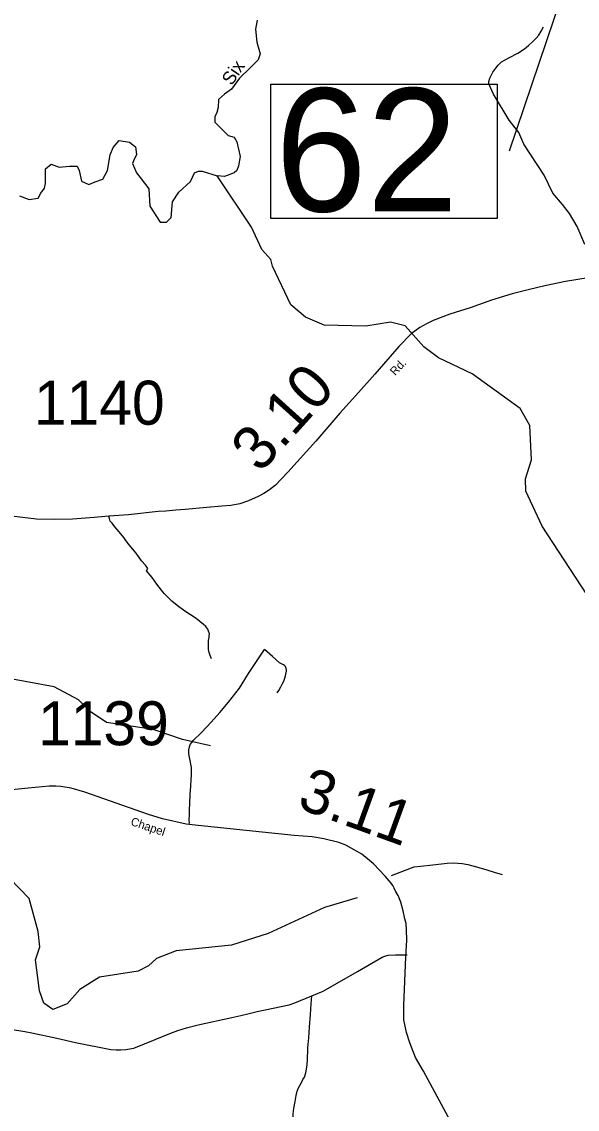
# Model space of a CAD drawing. Extents: x 2093524 to 2270757, y 289120 to 570408.
# Drawn here: x 2215806 to 2222126, y 386333 to 398711 of the extents above; entities that cross this region are included whole.
import ezdxf

# ---------------------------------------------------------------- set-up
doc = ezdxf.new("R2010")
doc.units = 0
for name, color, linetype in [('Exist Hydrographic Creek Single Shore', 7, 'Continuous'), ('Exist Hydrographic Creek Single Shore Label', 7, 'Continuous'), ('Exist Hydrographic Misc Water Feature', 7, 'Continuous'), ('Exist Road Non-System Type 51', 7, 'Continuous'), ('Exist Road Primary US Structure Standard Bridge Number Label', 7, 'Continuous'), ('Exist Road Secondary Mileage Hundredths English Label', 7, 'Continuous'), ('Exist Road Secondary Type 51 Attributed', 7, 'Continuous'), ('Exist Road Secondary Type 51 Label', 7, 'Continuous'), ('Exist Road Secondary Type 51 Number Label', 7, 'Continuous')]:
    doc.layers.add(name, color=color, linetype=linetype)

msp = doc.modelspace()

# ---------------------------------------------------------------- linework, layer by layer
at = {"layer": 'Exist Hydrographic Creek Single Shore'}
for points in [[(2218484, 398728), (2218466, 398626), (2218480, 398477), (2218520, 398347), (2218495, 398277), (2218404, 398187), (2218284, 398067), (2218193, 397943), (2218113, 397885), (2218044, 397827), (2218041, 397736), (2218026, 397678), (2218004, 397627), (2218004, 397568), (2218073, 397496), (2218153, 397416), (2218222, 397398), (2218251, 397343), (2218291, 397179), (2218273, 397070), (2218251, 397019), (2218222, 396990), (2218113, 396950), (2218030, 396958)], [(2215779, 396729), (2215888, 396689), (2215992, 396702), (2216023, 396759), (2216066, 396816), (2216077, 396870), (2216077, 397038), (2216139, 397089), (2216230, 397056), (2216350, 397067), (2216437, 397067), (2216459, 397016), (2216485, 396898), (2216568, 396860), (2216641, 396889), (2216728, 396921), (2216783, 397019), (2216812, 397198), (2216844, 397278), (2216913, 397358), (2217030, 397339), (2217099, 397289), (2217113, 397201), (2217081, 397136), (2217066, 397096), (2217110, 396990), (2217153, 396939), (2217252, 396809), (2217261, 396611), (2217382, 396430), (2217452, 396430), (2217504, 396481), (2217521, 396660), (2217593, 396772), (2217724, 396892), (2217771, 396990), (2217815, 397009), (2217859, 397009), (2218030, 396958)], [(2222686, 391501), (2221726, 392970), (2221540, 393367), (2221539, 393508), (2221604, 393726), (2221585, 394117), (2221476, 394310), (2220931, 394704), (2220547, 394886), (2220379, 395010), (2220170, 395251), (2220003, 395290), (2219720, 395246), (2219245, 395259), (2219036, 395349), (2218868, 395490), (2218657, 395930), (2218640, 396006), (2218539, 396119), (2218421, 396371), (2218030, 396958)], [(2219623, 388741), (2219249, 388630), (2218609, 388335), (2218194, 388199), (2217561, 388136), (2217337, 388048), (2217246, 387965), (2217130, 387905), (2216689, 387838), (2216465, 387695), (2216324, 387534), (2216158, 387468), (2216058, 387542), (2216007, 387681), (2215963, 388033), (2216012, 388183), (2215994, 388357), (2215891, 388730), (2215665, 388964)]]:
    msp.add_lwpolyline(points, dxfattribs=at)
at = {"layer": 'Exist Hydrographic Misc Water Feature'}
msp.add_lwpolyline([(2217953, 390470), (2217636, 390542), (2217302, 390657), (2216769, 390736), (2216585, 390861), (2216451, 390992), (2216175, 391141), (2215699, 391230)], dxfattribs=at)
at = {"layer": 'Exist Road Non-System Type 51'}
for points in [[(2222214, 396176), (2222125, 396381), (2222039, 396527), (2221958, 396631), (2221849, 396758), (2221749, 396966), (2221517, 397316), (2221461, 397451), (2221350, 397590), (2221175, 397886), (2221122, 398003), (2221122, 398030), (2221133, 398070), (2221167, 398136), (2221198, 398184), (2221225, 398216), (2221264, 398253), (2221346, 398299), (2221451, 398354), (2221526, 398401), (2221571, 398439), (2221620, 398486), (2221660, 398525), (2221688, 398560), (2221717, 398604), (2221741, 398654)], [(2217965, 391458), (2217949, 391498), (2217939, 391532), (2217931, 391566), (2217929, 391614), (2217932, 391666), (2217936, 391690), (2217938, 391700), (2217938, 391716), (2217940, 391746), (2217931, 391776), (2217921, 391799), (2217899, 391827), (2217873, 391851), (2217789, 391917), (2217660, 392004), (2217575, 392065), (2217513, 392115), (2217467, 392160), (2217425, 392202), (2217396, 392240), (2217342, 392309), (2217291, 392387), (2217225, 392462), (2217241, 392488), (2217213, 392525), (2217168, 392574), (2217134, 392626), (2217106, 392662), (2217065, 392712), (2217014, 392776), (2216983, 392817), (2216966, 392842), (2216914, 392904), (2216866, 392962), (2216833, 393005), (2216813, 393028), (2216803, 393057), (2216797, 393083)], [(2217714, 389587), (2217711, 389631), (2217713, 389675), (2217715, 389731), (2217723, 389915), (2217729, 390011), (2217732, 390085), (2217738, 390137), (2217737, 390221), (2217718, 390321), (2217708, 390379), (2217706, 390393), (2217708, 390425), (2217714, 390457), (2217721, 390483), (2217739, 390509), (2217757, 390529), (2217852, 390622), (2217960, 390738), (2218059, 390849), (2218158, 390968), (2218285, 391126), (2218387, 391291), (2218476, 391430), (2218568, 391564)], [(2218711, 391073), (2218731, 391100), (2218754, 391140), (2218770, 391170), (2218786, 391204), (2218802, 391250), (2218811, 391284), (2218817, 391318), (2218817, 391336), (2218811, 391360), (2218805, 391374), (2218797, 391382), (2218783, 391390), (2218739, 391416), (2218658, 391485), (2218568, 391564)], [(2220013, 388995), (2220160, 389050), (2220272, 389091), (2220344, 389101), (2220482, 389114), (2220645, 389133), (2220719, 389138), (2220815, 389131), (2220881, 389119), (2220980, 389092), (2221098, 389057), (2221180, 389031), (2221272, 389004)], [(2219106, 387624), (2219234, 387677), (2219627, 387901), (2219905, 388063), (2219935, 388077), (2219975, 388085), (2220057, 388090), (2220191, 388089)], [(2215678, 387246), (2215841, 387217), (2215921, 387204), (2216203, 387142), (2216417, 387093), (2216818, 387014), (2216880, 387011), (2216934, 387009), (2216989, 387015), (2217082, 387028), (2217325, 387126), (2217492, 387195), (2217580, 387229), (2217681, 387258), (2217813, 387293), (2218197, 387379), (2218300, 387402), (2218394, 387423), (2218486, 387446), (2218668, 387485), (2218849, 387522), (2218913, 387546), (2219106, 387624)], [(2218886, 385151), (2218881, 385531), (2218888, 385917), (2218892, 386281), (2218903, 386343), (2218915, 386423), (2218928, 386491), (2218940, 386537), (2218956, 386575), (2218985, 386629), (2219005, 386671), (2219021, 386700), (2219037, 386749), (2219050, 386812), (2219056, 386885), (2219060, 387032), (2219072, 387146), (2219081, 387268), (2219090, 387412), (2219097, 387534), (2219106, 387624)]]:
    msp.add_lwpolyline(points, dxfattribs=at)
at = {"layer": 'Exist Road Primary US Structure Standard Bridge Number Label'}
msp.add_line((2222080, 399390), (2221353, 397238), dxfattribs=at)
msp.add_lwpolyline([(2218639, 398002), (2221216, 398002), (2221216, 396473), (2218639, 396473)], close=True, dxfattribs=at)
at = {"layer": 'Exist Road Secondary Type 51 Attributed'}
for points in [[(2222252, 395798), (2221991, 395754), (2221756, 395706), (2221584, 395665), (2221385, 395614), (2221149, 395542), (2220906, 395455), (2220676, 395381), (2220486, 395309), (2220417, 395277), (2220335, 395232), (2220236, 395159), (2220095, 395013), (2219824, 394699), (2219637, 394492), (2219423, 394255), (2219151, 393939), (2218832, 393584), (2218691, 393438), (2218624, 393384), (2218561, 393343), (2218494, 393309), (2218385, 393257), (2218286, 393225), (2218185, 393206), (2218084, 393199), (2217912, 393184), (2217664, 393161), (2217557, 393150), (2217445, 393141), (2217357, 393135), (2217022, 393098), (2216797, 393083), (2216631, 393068), (2216384, 393051), (2216173, 393047), (2215974, 393049), (2215690, 393083)], [(2220712, 386148), (2220376, 386765), (2220287, 386922), (2220223, 387088), (2220183, 387208), (2220152, 387352), (2220152, 387515), (2220174, 388069), (2220188, 388257), (2220184, 388377), (2220178, 388449), (2220165, 388501), (2220147, 388592), (2220118, 388690), (2220089, 388766), (2220063, 388806), (2220042, 388849), (2220027, 388878), (2220009, 388908), (2219940, 388987), (2219809, 389125), (2219675, 389238), (2219494, 389340), (2219414, 389369), (2219242, 389412), (2219110, 389435), (2218906, 389449), (2217813, 389561), (2217676, 389576), (2217406, 389638), (2217248, 389686), (2216524, 389943), (2216366, 389989), (2216251, 390008), (2216195, 390009), (2216116, 390010), (2215880, 389989), (2215062, 389906)]]:
    msp.add_lwpolyline(points, dxfattribs=at)

# ---------------------------------------------------------------- texts
at = {"layer": 'Exist Hydrographic Creek Single Shore Label'}
msp.add_text('Six', height=150, rotation=56.0804, dxfattribs=at).set_placement((2218195, 397976))
at = {"layer": 'Exist Road Primary US Structure Standard Bridge Number Label'}
msp.add_text('62', height=1400, dxfattribs=at).set_placement((2218689, 396552))
at = {"layer": 'Exist Road Secondary Mileage Hundredths English Label'}
for s, rotation, p in [('3.10', 47.9345, (2218518, 393563)), ('3.11', 340.0049, (2218923, 389769))]:
    msp.add_text(s, height=500, rotation=rotation, dxfattribs=at).set_placement(p)
at = {"layer": 'Exist Road Secondary Type 51 Label'}
for s, rotation, p in [('Rd.', 46.6963, (2220054, 394677)), ('Chapel', 341.2872, (2217037, 389570))]:
    msp.add_text(s, height=95, rotation=rotation, dxfattribs=at).set_placement(p)
at = {"layer": 'Exist Road Secondary Type 51 Number Label'}
for s, p in [('1140', (2215944, 394125)), ('1139', (2215991, 390476))]:
    msp.add_text(s, height=500, dxfattribs=at).set_placement(p)

doc.saveas('drawing.dxf')
